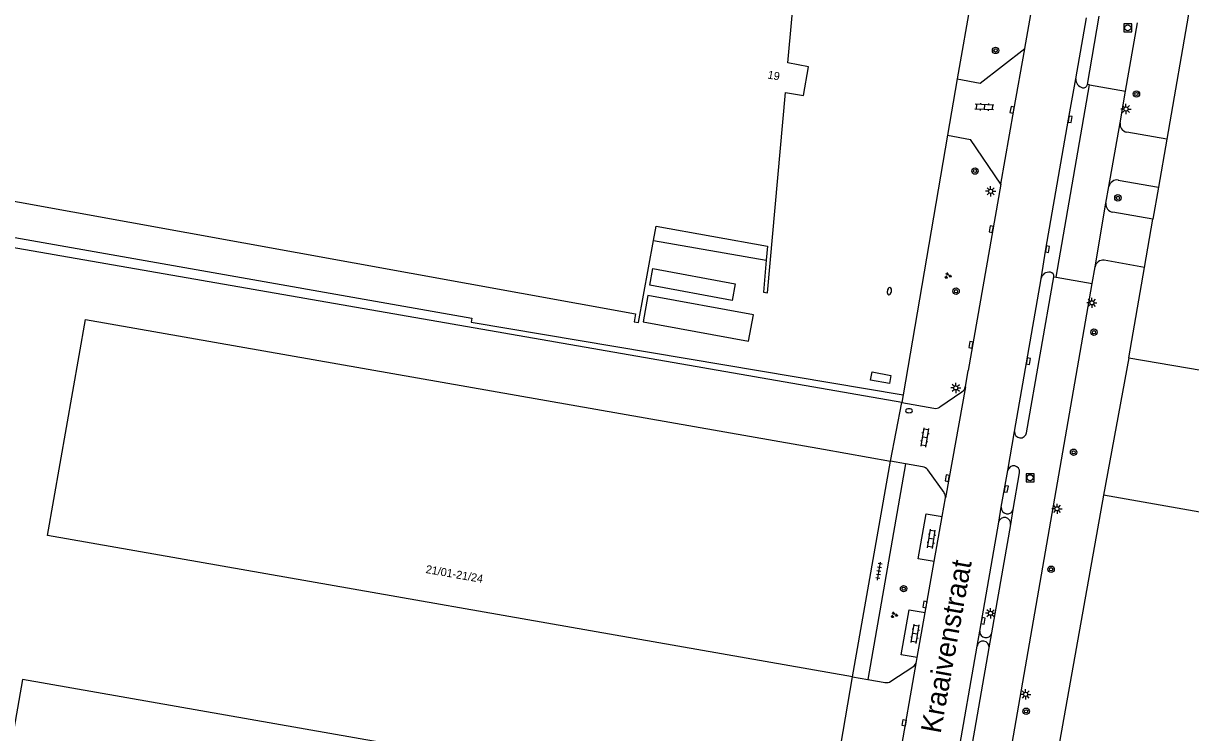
# Model space of a CAD drawing. Extents: x 130998 to 133001, y 398999 to 403002.
# Drawn here: x 132517.1 to 132661, y 399073.9 to 399161.2 of the extents above; entities that cross this region are included whole.
import ezdxf

# ---------------------------------------------------------------- set-up
doc = ezdxf.new("R2010")
doc.units = 0
for name, color, linetype in [('gg-afsc-hekwerk', 7, 'Continuous'), ('gg-anno-huisnummerreeks BGT', 7, 'Continuous'), ('gg-anno-openbare ruimte label', 7, 'Continuous'), ('gg-bbg-bijgebouw', 7, 'Continuous'), ('gg-bbg-hoofdgebouw', 7, 'Continuous'), ('gg-bbg-luifel en loopbrug', 7, 'Continuous'), ('gg-bbg-onder overbouw', 7, 'Continuous'), ('gg-bbg-pand overbouw', 7, 'Continuous'), ('gg-knt-verharding', 7, 'Continuous'), ('gg-knt-verharding nz', 7, 'Continuous'), ('gt-grn-weggrens', 7, 'Continuous'), ('gt-symb-boom', 7, 'Continuous'), ('gt-symb-brandkraan', 7, 'Continuous'), ('gt-symb-groenvak', 7, 'Continuous'), ('gt-symb-klinker verharding', 7, 'Continuous'), ('gt-symb-kolk', 7, 'Continuous'), ('gt-symb-kolk center center', 7, 'Continuous'), ('gt-symb-lichtmast', 7, 'Continuous'), ('gt-symb-rioolschacht', 7, 'Continuous'), ('gt-symb-tegel verharding', 7, 'Continuous'), ('gx-grn-maaiveld', 7, 'Continuous')]:
    doc.layers.add(name, color=color, linetype=linetype)

# ---------------------------------------------------------------- blocks, each defined once
blk = doc.blocks.new('gt0-BOOM')
at = {"layer": 'gt-symb-boom'}
for radius in [0.4, 0.2]:
    blk.add_circle((0, 0), radius, dxfattribs=at)
blk = doc.blocks.new('gt0-LMAST')
at = {"layer": 'gt-symb-lichtmast'}
for p, q in [((-0.18, 0.17), (-0.45, 0.44)), ((-0.01, 0.25), (-0.01, 0.62)), ((0.17, 0.17), (0.44, 0.44)), ((-0.26, 0), (-0.63, 0)), ((-0.18, -0.18), (-0.45, -0.45)), ((-0.01, -0.25), (-0.01, -0.63)), ((0.44, -0.45), (0.17, -0.18)), ((0.24, 0), (0.62, 0))]:
    blk.add_line(p, q, dxfattribs=at)
blk.add_circle((-0.01, 0), 0.25, dxfattribs=at)
blk = doc.blocks.new('gt0-RS')
at = {"layer": 'gt-symb-rioolschacht'}
blk.add_lwpolyline([(-0.5, -0.5), (0.5, -0.5), (0.5, 0.5), (-0.5, 0.5)], close=True, dxfattribs=at)
blk.add_circle((0, 0), 0.375, dxfattribs=at)
blk = doc.blocks.new('gt0-KOLK')
at = {"layer": 'gt-symb-kolk'}
blk.add_lwpolyline([(0, 0), (0.37, 0), (0.37, 0.4), (-0.38, 0.4), (-0.38, 0), (0, 0)], dxfattribs=at)
blk = doc.blocks.new('gt0-KL1')
at = {"layer": 'gt-symb-klinker verharding'}
for p, q in [((-1.15, 0.3), (1.15, 0.3)), ((-1, -0.3), (-1, 0.3)), ((-0.5, 0.3), (-0.5, 0.45)), ((0, -0.3), (0, 0.3)), ((0.5, 0.3), (0.5, 0.45)), ((1, -0.3), (1, 0.3)), ((-1.15, -0.3), (1.15, -0.3)), ((-0.5, -0.45), (-0.5, -0.3)), ((0.5, -0.45), (0.5, -0.3))]:
    blk.add_line(p, q, dxfattribs=at)
blk = doc.blocks.new('gt0-BR')
at = {"layer": 'gt-symb-brandkraan'}
for centre, radius, start, end in [((-0.24, 0), 0.206, 107.5669, 252.4331), ((0.6, -2.66), 3, 106.892, 107.5669), ((0, -0.69), 0.938, 73.108, 106.892), ((-0.6, -2.66), 3, 72.4331, 73.108), ((0.24, 0), 0.206, 287.567, 72.4331), ((0.6, 2.66), 3, 252.4331, 253.108), ((0, 0.69), 0.938, 253.108, 286.8921), ((-0.6, 2.66), 3, 286.8921, 287.567)]:
    blk.add_arc(centre, radius, start, end, dxfattribs=at)
blk = doc.blocks.new('gt0-GRVAK')
at = {"layer": 'gt-symb-groenvak'}
for p, q in [((-0.11, 0.19), (-0.23, 0.24)), ((-0.18, 0.15), (0.09, 0.15)), ((-0.09, 0.21), (-0.16, 0.32)), ((-0.05, 0.21), (-0.05, 0.39)), ((0, 0.21), (0.06, 0.32)), ((0.01, 0.19), (0.13, 0.24)), ((0.26, -0.05), (0.2, 0.06)), ((0.3, -0.05), (0.3, 0.13)), ((0.35, -0.05), (0.41, 0.06)), ((-0.24, -0.23), (-0.36, -0.18)), ((-0.32, -0.26), (-0.05, -0.26)), ((-0.23, -0.21), (-0.29, -0.09)), ((-0.18, -0.2), (-0.18, -0.02)), ((-0.14, -0.21), (-0.07, -0.09)), ((-0.12, -0.23), (0, -0.18)), ((0.24, -0.07), (0.12, -0.02)), ((0.17, -0.11), (0.44, -0.11)), ((0.37, -0.07), (0.49, -0.02))]:
    blk.add_line(p, q, dxfattribs=at)
blk = doc.blocks.new('gt0-TEG1')
at = {"layer": 'gt-symb-tegel verharding'}
for p, q in [((-1.12, 0), (1.12, 0)), ((-0.9, -0.25), (-0.9, 0.25)), ((-0.45, -0.25), (-0.45, 0.25)), ((0, -0.25), (0, 0.25)), ((0.45, -0.25), (0.45, 0.25)), ((0.9, -0.25), (0.9, 0.25))]:
    blk.add_line(p, q, dxfattribs=at)
blk = doc.blocks.new('gt0-KOLKCC')
at = {"layer": 'gt-symb-kolk center center'}
blk.add_lwpolyline([(-0.38, 0.2), (0.38, 0.2), (0.38, -0.2), (-0.38, -0.2)], close=True, dxfattribs=at)

msp = doc.modelspace()

# ---------------------------------------------------------------- linework, layer by layer
at = {"layer": 'gg-afsc-hekwerk'}
for p, q in [((132638.63, 399190.89), (132632.24, 399154.4)), ((132638.63, 399190.89), (132632.24, 399154.4)), ((132660.92, 399163.3), (132658.07, 399146.96)), ((132632.24, 399154.4), (132631.02, 399147.47)), ((132632.24, 399154.4), (132631.02, 399147.47)), ((132631.02, 399147.47), (132625.55, 399115.48)), ((132631.02, 399147.47), (132625.55, 399115.48)), ((132658.07, 399146.96), (132657.05, 399141.06)), ((132657.05, 399141.06), (132656.36, 399137.13)), ((132655.32, 399131.16), (132656.36, 399137.13)), ((132653.39, 399120.05), (132655.32, 399131.16)), ((132653.39, 399120.05), (132650.28, 399103.1)), ((132625.55, 399115.48), (132625.39, 399114.53)), ((132650.28, 399103.1), (132643.52, 399065.27)), ((132735.49, 399088.18), (132650.28, 399103.1))]:
    msp.add_line(p, q, dxfattribs=at)
msp.add_lwpolyline([(132446.62, 399147.09), (132572.39, 399124.91), (132572.3, 399124.44), (132625.55, 399115.48)], dxfattribs=at)
at = {"layer": 'gg-bbg-bijgebouw'}
msp.add_lwpolyline([(132621.55, 399117.3), (132621.74, 399118.3), (132624.06, 399117.87), (132623.87, 399116.87), (132621.55, 399117.3)], dxfattribs=at)
at = {"layer": 'gg-bbg-hoofdgebouw'}
msp.add_line((132619.33, 399080.74), (132623.99, 399107.32), dxfattribs=at)
for points in [[(132608.69, 399132.05), (132608.36, 399128.14), (132608.83, 399128.06), (132611.05, 399152.72), (132613.26, 399152.34), (132613.9, 399155.89), (132611.35, 399156.39), (132614.1, 399186.43), (132613.6, 399186.48), (132613.27, 399182.64)], [(132447.55, 399151.76), (132501.96, 399141.91), (132501.81, 399141.05), (132502.35, 399140.96), (132502.51, 399141.75), (132592.58, 399125.45), (132592.4, 399124.48), (132592.94, 399124.38), (132594.78, 399134.5)], [(132619.33, 399080.74), (132520.07, 399098.15), (132524.74, 399124.75), (132615.72, 399108.77), (132623.99, 399107.32)], [(132616.25, 399062.97), (132607.96, 399064.43), (132516.98, 399080.43), (132512.3, 399053.83), (132611.55, 399036.38)]]:
    msp.add_lwpolyline(points, dxfattribs=at)
at = {"layer": 'gg-bbg-luifel en loopbrug'}
for points in [[(132604.48, 399127.08), (132594.33, 399128.97), (132594.71, 399131.04), (132604.86, 399129.16), (132604.48, 399127.08)], [(132593.49, 399124.49), (132606.5, 399122.08), (132607.1, 399125.32), (132594.1, 399127.73), (132593.49, 399124.49)]]:
    msp.add_lwpolyline(points, dxfattribs=at)
at = {"layer": 'gg-bbg-onder overbouw'}
msp.add_lwpolyline([(132594.78, 399134.5), (132595.11, 399136.27), (132608.84, 399133.81), (132608.69, 399132.05)], dxfattribs=at)
at = {"layer": 'gg-bbg-pand overbouw'}
msp.add_line((132594.78, 399134.5), (132608.69, 399132.05), dxfattribs=at)
at = {"layer": 'gg-knt-verharding'}
for p, q in [((132640.56, 399158.16), (132644.64, 399181.62)), ((132646.86, 399154.42), (132648.16, 399161.92)), ((132648.27, 399153.72), (132649.74, 399162.12)), ((132652.99, 399152.9), (132654.45, 399161.29)), ((132640.55, 399158.1), (132640.56, 399158.16)), ((132644.44, 399129.98), (132648.55, 399153.68)), ((132648.55, 399153.68), (132648.27, 399153.72)), ((132652.3, 399148.97), (132652.99, 399152.9)), ((132650.94, 399141.15), (132652.3, 399148.97)), ((132631.02, 399147.47), (132633.87, 399146.95)), ((132658.07, 399146.96), (132653.13, 399147.84)), ((132637.61, 399141.42), (132633.87, 399146.95)), ((132652.09, 399141.94), (132657.05, 399141.06)), ((132637.61, 399141.42), (132633.58, 399118.46)), ((132650.57, 399139.08), (132650.94, 399141.15)), ((132649.22, 399131.25), (132650.57, 399139.08)), ((132656.36, 399137.13), (132651.41, 399137.97)), ((132655.32, 399131.16), (132650.35, 399132.06)), ((132640.78, 399110.8), (132644.14, 399130.03)), ((132644.14, 399130.03), (132644.44, 399129.98)), ((132648.87, 399129.21), (132649.22, 399131.25)), ((132638.32, 399068.63), (132648.87, 399129.21)), ((132639.29, 399110.96), (132642.56, 399129.76)), ((132653.39, 399120.05), (132738.48, 399105.34)), ((132633.23, 399116.47), (132633.58, 399118.46)), ((132630.1, 399113.98), (132632.78, 399115.85)), ((132623.99, 399107.32), (132625.39, 399114.53)), ((132625.39, 399114.53), (132629.35, 399113.83)), ((132638.46, 399106.15), (132639.29, 399110.96)), ((132625.87, 399106.99), (132621.21, 399080.42)), ((132625.87, 399106.99), (132623.99, 399107.32)), ((132627.95, 399106.62), (132625.87, 399106.99)), ((132630.6, 399103.43), (132628.62, 399106.22)), ((132639.14, 399101.37), (132639.92, 399105.89)), ((132630.38, 399100.47), (132630.79, 399102.8)), ((132638.82, 399099.5), (132639.14, 399101.37)), ((132635, 399086.37), (132637.34, 399099.78)), ((132636.51, 399086.14), (132638.82, 399099.5)), ((132628.29, 399088.66), (132629.4, 399094.95)), ((132636.18, 399084.33), (132636.51, 399086.14)), ((132632.17, 399070.13), (132634.68, 399084.53)), ((132633.59, 399069.46), (132636.18, 399084.33)), ((132627.21, 399082.61), (132627.3, 399083.1)), ((132624.06, 399080.19), (132626.77, 399081.98)), ((132616.25, 399062.97), (132619.33, 399080.74)), ((132619.33, 399080.74), (132621.21, 399080.42)), ((132621.21, 399080.42), (132623.33, 399080.05))]:
    msp.add_line(p, q, dxfattribs=at)
for points in [[(132632.24, 399154.4), (132635.07, 399153.89), (132640.56, 399158.16)], [(132625.39, 399114.53), (132514.5, 399133.83), (132502.66, 399066.13), (132491.54, 399002.68)], [(132637.66, 399101.62), (132638.07, 399103.91), (132638.46, 399106.15)], [(132629.4, 399094.95), (132627.42, 399095.28), (132628.41, 399100.82), (132630.38, 399100.47)], [(132627.3, 399083.1), (132625.31, 399083.43), (132626.3, 399088.99), (132628.29, 399088.66)]]:
    msp.add_lwpolyline(points, dxfattribs=at)
for centre, radius, start, end in [((132647.91, 399154.34), 1.05, 175.9226, 257.8006), ((132647.79, 399153.79), 0.485, 257.8718, 352.3625), ((132653.33, 399148.85), 1.03, 173.0777, 258.8873), ((132651.92, 399140.95), 1, 79.8899, 168.6254), ((132651.6, 399138.99), 1.04, 174.8408, 259.3593), ((132650.2, 399131.07), 0.994, 81.3688, 169.7065), ((132643.56, 399129.58), 1.02, 81.5599, 169.8638), ((132643.64, 399130.09), 0.509, 353.9933, 81.5998), ((132632.32, 399116.64), 0.924, 300.0909, 348.8163), ((132629.54, 399114.8), 0.993, 258.8813, 304.2956), ((132640.04, 399110.92), 0.748, 176.8711, 351.3035), ((132627.83, 399105.66), 0.97, 34.8861, 82.4837), ((132639.19, 399106), 0.742, 351.281, 168.7657), ((132629.94, 399102.88), 0.854, 354.6872, 39.4536), ((132638.41, 399101.57), 0.754, 175.9057, 345.0066), ((132638.07, 399099.62), 0.754, 351.1772, 167.4854), ((132635.76, 399086.32), 0.763, 175.7201, 346.3464), ((132635.42, 399084.38), 0.759, 356.6135, 168.2723), ((132626.28, 399082.79), 0.949, 301.3913, 349.2467), ((132623.54, 399080.9), 0.871, 255.437, 306.0668)]:
    msp.add_arc(centre, radius, start, end, dxfattribs=at)
at = {"layer": 'gg-knt-verharding nz'}
for p, q in [((132633.23, 399116.47), (132630.79, 399102.8)), ((132637.34, 399099.78), (132637.66, 399101.62)), ((132629.4, 399094.95), (132630.38, 399100.47)), ((132627.3, 399083.1), (132628.29, 399088.66)), ((132634.68, 399084.53), (132635, 399086.37)), ((132623, 399058.62), (132627.21, 399082.61))]:
    msp.add_line(p, q, dxfattribs=at)
for points in [[(132637.61, 399141.42), (132639.19, 399150.56), (132640.55, 399158.1)], [(132642.56, 399129.76), (132643.16, 399133.44), (132645.96, 399149.45), (132646.86, 399154.42)]]:
    msp.add_lwpolyline(points, dxfattribs=at)
at = {"layer": 'gt-grn-weggrens'}
for p, q in [((132648.55, 399153.68), (132652.99, 399152.9)), ((132644.44, 399129.98), (132648.87, 399129.21))]:
    msp.add_line(p, q, dxfattribs=at)
at = {"layer": 'gx-grn-maaiveld'}
msp.add_lwpolyline([(132446.62, 399147.09), (132572.39, 399124.91), (132572.3, 399124.44), (132625.55, 399115.48)], dxfattribs=at)

# ---------------------------------------------------------------- block references
at = {"layer": 'gt-symb-boom'}
for p in [(132636.96, 399157.91), (132654.32, 399152.54), (132634.42, 399143.05), (132652.04, 399139.74), (132632.08, 399128.24), (132649.09, 399123.19), (132646.58, 399108.4), (132643.8, 399093.99), (132625.62, 399091.6), (132640.72, 399076.49)]:
    msp.add_blockref('gt0-BOOM', p, dxfattribs=at)
at = {"layer": 'gt-symb-brandkraan', "rotation": -99.96151659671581}
msp.add_blockref('gt0-BR', (132623.86, 399128.25), dxfattribs=at)
at = {"layer": 'gt-symb-brandkraan'}
msp.add_blockref('gt0-BR', (132626.28, 399113.52), dxfattribs=at)
at = {"layer": 'gt-symb-groenvak'}
for p in [(132631.07, 399130.15), (132624.44, 399088.36)]:
    msp.add_blockref('gt0-GRVAK', p, dxfattribs=at)
at = {"layer": 'gt-symb-klinker verharding'}
for p, rotation in [((132635.57, 399150.93), 177.47809205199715), ((132628.25, 399110.23), 81.02737338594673), ((132629.05, 399097.73), 81.02737338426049), ((132627.04, 399086.04), 81.02737338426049)]:
    msp.add_blockref('gt0-KL1', p, dxfattribs=dict(at, rotation=rotation))
at = {"layer": 'gt-symb-kolk'}
for p, rotation in [((132639.19, 399150.56), 80.20785375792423), ((132645.96, 399149.45), -99.92664294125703), ((132636.62, 399135.86), 80.09492079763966), ((132643.16, 399133.44), -99.25537377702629), ((132634.12, 399121.6), 80.1513776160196), ((132640.8, 399119.65), -99.8457566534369), ((132631.21, 399105.18), 79.63367739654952), ((132638.07, 399103.91), -100.19730242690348), ((132628.45, 399089.61), 80.20785375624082), ((132635.22, 399087.66), -99.71439759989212)]:
    msp.add_blockref('gt0-KOLK', p, dxfattribs=dict(at, rotation=rotation))
at = {"layer": 'gt-symb-kolk center center', "rotation": 80.91424666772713}
msp.add_blockref('gt0-KOLKCC', (132625.69, 399075.07), dxfattribs=at)
at = {"layer": 'gt-symb-lichtmast'}
for p in [(132653.04, 399150.69), (132636.35, 399140.55), (132648.84, 399126.81), (132632.06, 399116.33), (132644.54, 399101.44), (132636.34, 399088.57), (132640.67, 399078.58)]:
    msp.add_blockref('gt0-LMAST', p, dxfattribs=at)
at = {"layer": 'gt-symb-rioolschacht'}
for p in [(132653.25, 399160.69), (132641.21, 399105.26)]:
    msp.add_blockref('gt0-RS', p, dxfattribs=at)
at = {"layer": 'gt-symb-tegel verharding', "rotation": 81.02737338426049}
msp.add_blockref('gt0-TEG1', (132622.58, 399093.77), dxfattribs=at)

# ---------------------------------------------------------------- texts
at = {"layer": 'gg-anno-huisnummerreeks BGT'}
for s, rotation, p in [('19', 349.7, (132608.79, 399154.46)), ('21/01-21/24', 350, (132566.64, 399093.54))]:
    msp.add_text(s, height=1, rotation=rotation, dxfattribs=at).set_placement(p)
at = {"layer": 'gg-anno-openbare ruimte label'}
msp.add_text('Kraaivenstraat', height=2.5, rotation=79.7, dxfattribs=at).set_placement((132630.17, 399073.67))

doc.saveas('drawing.dxf')
